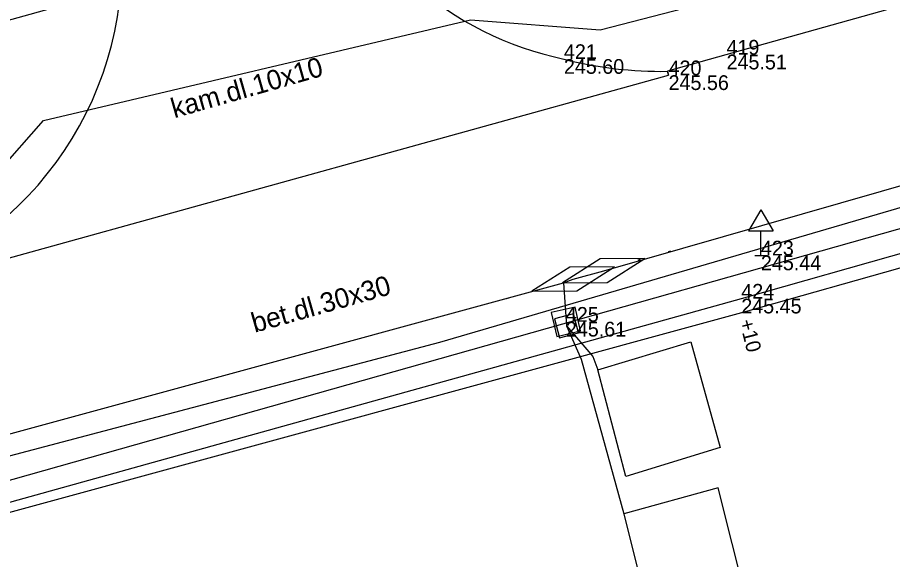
# Model space of a CAD drawing. Extents: x -599432 to -598680, y -1159407 to -1158632.
# Drawn here: x -599205.78 to -599187.97, y -1158948.52 to -1158937.48 of the extents above; entities that cross this region are included whole.
import ezdxf

# ---------------------------------------------------------------- set-up
doc = ezdxf.new("R2010")
doc.units = 0
for name, color, linetype in [('0004 VY - Body podrobné', 7, 'Continuous'), ('0005 VY - Body podrobné - čísla', 7, 'Continuous'), ('0006 VY - Body podrobné - výšky', 7, 'Continuous'), ('0027 ZA - Silnice_cesta zpevněná', 7, 'Continuous'), ('0030 ZA - Chodník', 7, 'Continuous'), ('0031 ZA - Ostatní rozhraní', 7, 'Continuous'), ('0032 TE - Popis povrchu', 7, 'Continuous'), ('0057 ZA - Doprava - BKOM buňky', 7, 'Continuous'), ('0062 ZA - Doprava - dopravní značky', 7, 'Continuous'), ('0071 ZA - Zábradlí', 7, 'Continuous'), ('0073 TE - Výška obrubníků a zdí', 7, 'Continuous'), ('0211 PV - BVK - kanalizace - jednotná okraj', 7, 'Continuous'), ('0407 PV - TSB - kabelové vedení přibližný zákres', 7, 'Continuous'), ('0454 PV - O2 - kabel zaměřený', 7, 'Continuous'), ('0650 PV - BKOM - buňky', 7, 'Continuous'), ('0652 PV - BKOM - kabely bez rozlišení', 7, 'Continuous')]:
    doc.layers.add(name, color=color, linetype=linetype)

msp = doc.modelspace()

# ---------------------------------------------------------------- linework, layer by layer
at = {"layer": '0004 VY - Body podrobné'}
for p, q in [((-599191.35, -1158938.24), (-599191.35, -1158938.24)), ((-599194.66, -1158938.33), (-599194.66, -1158938.33)), ((-599192.53, -1158938.66), (-599192.53, -1158938.66)), ((-599190.65, -1158942.33), (-599190.65, -1158942.33)), ((-599191.05, -1158943.21), (-599191.05, -1158943.21)), ((-599194.62, -1158943.68), (-599194.62, -1158943.68))]:
    msp.add_line(p, q, dxfattribs=at)
at = {"layer": '0027 ZA - Silnice_cesta zpevněná'}
for p, q in [((-599167.27, -1158936.48), (-599191.05, -1158943.21)), ((-599191.05, -1158943.21), (-599206.99, -1158947.65))]:
    msp.add_line(p, q, dxfattribs=at)
at = {"layer": '0030 ZA - Chodník'}
msp.add_line((-599169.23, -1158932.02), (-599192.553, -1158938.578), dxfattribs=at)
for centre, radius, start, end in [((-599193.307, -1158931.795), 6.673, 198.657, 258.3053), ((-599210.608, -1158936.326), 6.956, 212.5663, 10.5691), ((-599192.685, -1158930.638), 7.942, 255.6035, 270.9561)]:
    msp.add_arc(centre, radius, start, end, dxfattribs=at)
at = {"layer": '0031 ZA - Ostatní rozhraní'}
for p, q in [((-599167.194, -1158936.75), (-599190.974, -1158943.479)), ((-599192.553, -1158938.578), (-599192.53, -1158938.66)), ((-599192.53, -1158938.66), (-599192.553, -1158938.578)), ((-599207.68, -1158942.86), (-599192.53, -1158938.66)), ((-599190.974, -1158943.479), (-599206.926, -1158947.833))]:
    msp.add_line(p, q, dxfattribs=at)
at = {"layer": '0057 ZA - Doprava - BKOM buňky'}
for p, q in [((-599194.433, -1158943.38), (-599194.92, -1158943.493)), ((-599194.32, -1158943.867), (-599194.433, -1158943.38)), ((-599194.92, -1158943.493), (-599194.807, -1158943.98)), ((-599194.807, -1158943.98), (-599194.32, -1158943.867))]:
    msp.add_line(p, q, dxfattribs=at)
at = {"layer": '0062 ZA - Doprava - dopravní značky'}
for p, q in [((-599190.65, -1158941.397), (-599190.9, -1158941.83)), ((-599190.65, -1158941.397), (-599190.4, -1158941.83)), ((-599190.9, -1158941.83), (-599190.4, -1158941.83)), ((-599190.65, -1158942.33), (-599190.65, -1158941.83)), ((-599190.775, -1158942.33), (-599190.525, -1158942.33))]:
    msp.add_line(p, q, dxfattribs=at)
at = {"layer": '0071 ZA - Zábradlí'}
msp.add_line((-599167.63, -1158936.07), (-599208.603, -1158947.666), dxfattribs=at)
at = {"layer": '0211 PV - BVK - kanalizace - jednotná okraj'}
msp.add_line((-599158.526, -1158924.306), (-599214.623, -1158939.956), dxfattribs=at)
at = {"layer": '0407 PV - TSB - kabelové vedení přibližný zákres'}
for p, q in [((-599193.921, -1158937.733), (-599179.236, -1158933.931)), ((-599205.25, -1158939.583), (-599196.562, -1158937.528)), ((-599196.562, -1158937.528), (-599193.921, -1158937.733)), ((-599206.615, -1158941.114), (-599205.25, -1158939.583))]:
    msp.add_line(p, q, dxfattribs=at)
at = {"layer": '0454 PV - O2 - kabel zaměřený'}
msp.add_lwpolyline([(-599170.95, -1158960.75), (-599171.57, -1158958.1), (-599176.08, -1158938.65), (-599176.27, -1158937.98), (-599197.19, -1158944.1), (-599211.71, -1158947.94), (-599214.99, -1158947.61), (-599219.74, -1158945.64), (-599223.26, -1158942.69), (-599223.85, -1158942.83), (-599244.1, -1158947.49), (-599244.69, -1158950.99), (-599249.7, -1158956.72), (-599251.15, -1158957.14), (-599310.75, -1158974.35), (-599313.69, -1158973.15)], dxfattribs=at)
at = {"layer": '0650 PV - BKOM - buňky'}
for p, q in [((-599192.531, -1158942.251), (-599192.483, -1158942.237)), ((-599193.151, -1158942.421), (-599193.103, -1158942.407)), ((-599195.169, -1158943.029), (-599195.217, -1158943.043)), ((-599195.789, -1158943.199), (-599195.837, -1158943.213))]:
    msp.add_line(p, q, dxfattribs=at)
for points in [[(-599194.69, -1158942.887), (-599193.779, -1158942.88), (-599193.01, -1158942.393), (-599193.921, -1158942.4)], [(-599195.31, -1158943.057), (-599194.399, -1158943.05), (-599193.63, -1158942.563), (-599194.541, -1158942.57)], [(-599194.853, -1158943.619), (-599194.752, -1158944.006), (-599194.365, -1158943.905), (-599194.466, -1158943.518)]]:
    msp.add_lwpolyline(points, close=True, dxfattribs=at)
at = {"layer": '0652 PV - BKOM - kabely bez rozlišení'}
msp.add_line((-599194.67, -1158942.89), (-599194.609, -1158943.762), dxfattribs=at)
for points in [[(-599194.67, -1158942.89), (-599194.47, -1158942.81), (-599193.85, -1158942.64), (-599178.5, -1158938.24), (-599178, -1158938.49), (-599168.91, -1158935.86), (-599168.03, -1158933.61), (-599152.64, -1158929.37), (-599137, -1158924.99)], [(-599234.98, -1158975.02), (-599233.92, -1158975.36), (-599230.92, -1158974.46), (-599230.59, -1158974.37), (-599220.8, -1158971.75), (-599221.6, -1158968.7), (-599221.47, -1158967), (-599221.32, -1158965.59), (-599219.76, -1158963.71), (-599218.51, -1158962.9), (-599214.91, -1158961.78), (-599213.68, -1158961.96), (-599212.86, -1158962.94), (-599216.66, -1158946.55), (-599215.68, -1158946.71), (-599213.41, -1158947.28), (-599210.22, -1158947.13), (-599194.67, -1158942.89)], [(-599216.66, -1158946.55), (-599215.68, -1158946.71), (-599213.41, -1158947.28), (-599210.22, -1158947.13), (-599194.67, -1158942.89)], [(-599194.609, -1158943.762), (-599194.31, -1158944.44), (-599193.44, -1158947.59), (-599192.88, -1158949.85), (-599190.95, -1158949.33), (-599191.52, -1158947.06), (-599193.44, -1158947.59)], [(-599194.609, -1158943.762), (-599194.07, -1158944.39), (-599193.97, -1158944.66), (-599192.08, -1158944.09), (-599191.48, -1158946.24), (-599193.4, -1158946.83), (-599193.97, -1158944.66)]]:
    msp.add_lwpolyline(points, dxfattribs=at)

# ---------------------------------------------------------------- texts
at = {"layer": '0005 VY - Body podrobné - čísla'}
for s, p in [('421', (-599194.66, -1158938.33)), ('419', (-599191.35, -1158938.24)), ('420', (-599192.53, -1158938.66)), ('423', (-599190.65, -1158942.33)), ('424', (-599191.05, -1158943.21)), ('425', (-599194.62, -1158943.68))]:
    msp.add_text(s, height=0.3, dxfattribs=at).set_placement(p)
at = {"layer": '0006 VY - Body podrobné - výšky'}
for s, p in [('245.51', (-599191.35, -1158938.54)), ('245.60', (-599194.66, -1158938.63)), ('245.56', (-599192.53, -1158938.96)), ('245.44', (-599190.65, -1158942.63)), ('245.45', (-599191.05, -1158943.51)), ('245.61', (-599194.62, -1158943.98))]:
    msp.add_text(s, height=0.3, dxfattribs=at).set_placement(p)
at = {"layer": '0032 TE - Popis povrchu'}
for s, rotation, p in [('kam.dl.10x10', 15.9454, (-599202.59, -1158939.537)), ('bet.dl.30x30', 15.8021, (-599200.955, -1158943.906))]:
    msp.add_text(s, height=0.4, rotation=rotation, dxfattribs=at).set_placement(p)
at = {"layer": '0073 TE - Výška obrubníků a zdí'}
msp.add_text('+10', height=0.3, rotation=284.3306, dxfattribs=at).set_placement((-599191.093, -1158943.667))

doc.saveas('drawing.dxf')
